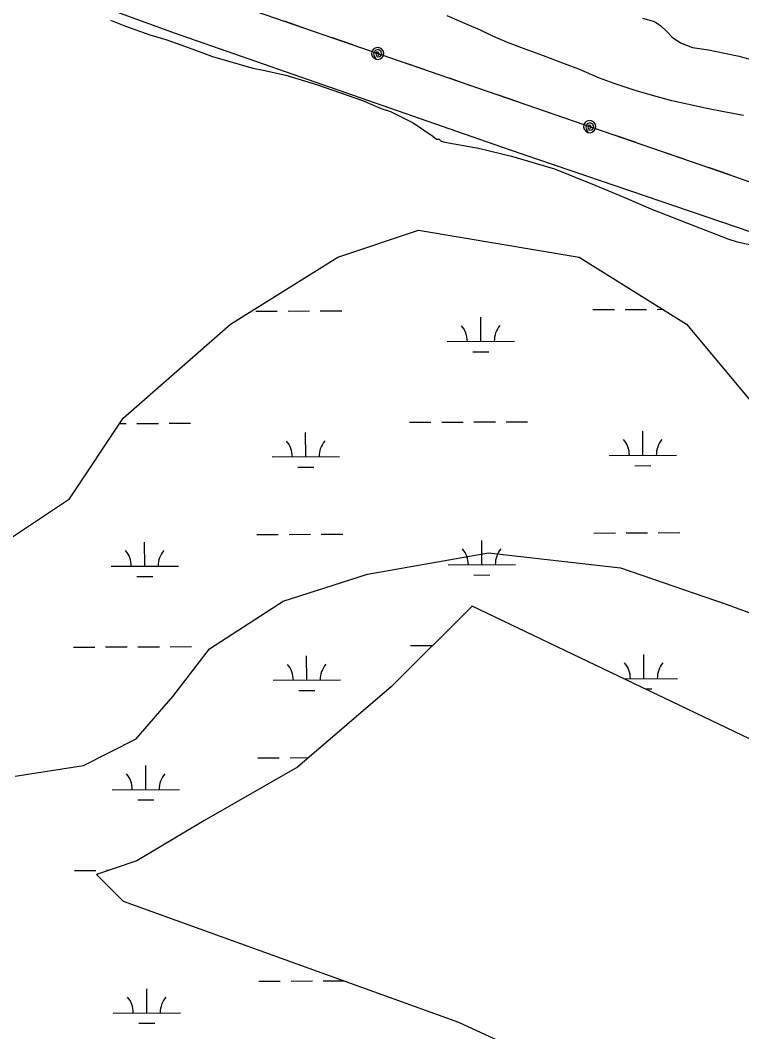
# Model space of a CAD drawing. Extents: x 3424494 to 3462436, y 522220 to 547718.
# Drawn here: x 3434886 to 3435960, y 530887 to 532393 of the extents above; entities that cross this region are included whole.
import ezdxf

# ---------------------------------------------------------------- set-up
doc = ezdxf.new("R2010")
doc.units = 0
for name, color, linetype in [('V-DTCH-CNTR', 7, 'Continuous'), ('V-SITE-VEGE', 7, 'Continuous'), ('V-TOPO-SHOR', 7, 'Continuous'), ('V-UTIL-LINE', 7, 'Continuous'), ('V-WETL-SWMP', 7, 'Continuous')]:
    doc.layers.add(name, color=color, linetype=linetype)

msp = doc.modelspace()

# ---------------------------------------------------------------- linework, layer by layer
at = {"layer": 'V-DTCH-CNTR'}
msp.add_lwpolyline([(3434516.9, 532592.9), (3435115.2, 532374.6), (3435614, 532200.6), (3435996.9, 532070.2), (3436497.3, 531910), (3436642.4, 531859.1), (3436759, 531824.3), (3436832.2, 531795.1), (3436885.1, 531768), (3436930, 531734.6), (3436976.3, 531697.4), (3437018.4, 531667.7), (3437060.6, 531638.5), (3437128.5, 531589.5), (3437324.9, 531466.6), (3437452.3, 531372), (3437748.7, 531178.4), (3437907.8, 531062.5), (3437948.4, 531019.4)], dxfattribs=at)
at = {"layer": 'V-SITE-VEGE'}
for p, q in [((3435020.3, 532393.3), (3435042.6, 532384.6)), ((3435042.6, 532384.6), (3435078.9, 532371.6)), ((3435078.9, 532371.6), (3435104, 532364.2)), ((3435104, 532364.2), (3435131.9, 532354.1)), ((3435131.9, 532354.1), (3435172.3, 532339.5)), ((3435172.3, 532339.5), (3435232.3, 532321.9)), ((3435232.3, 532321.9), (3435247.7, 532318.9)), ((3435247.7, 532318.9), (3435281.2, 532311.5)), ((3435281.2, 532311.5), (3435328.7, 532296.9)), ((3435328.7, 532296.9), (3435395.6, 532273.6)), ((3435395.6, 532273.6), (3435423.5, 532262)), ((3435423.5, 532262), (3435437.4, 532257.6)), ((3435437.4, 532257.6), (3435470.8, 532240.4)), ((3435470.8, 532240.4), (3435500, 532220.4)), ((3435500, 532220.4), (3435505.5, 532216.1)), ((3435505.5, 532216.1), (3435509.7, 532216.1)), ((3435509.7, 532216.1), (3435512.5, 532213.2)), ((3435512.5, 532213.2), (3435518.1, 532211.7)), ((3435518.1, 532211.7), (3435568.4, 532202.7)), ((3435568.4, 532202.7), (3435617.3, 532190.8)), ((3435617.3, 532190.8), (3435681.5, 532171.8)), ((3435681.5, 532171.8), (3435742.8, 532147.2)), ((3435742.8, 532147.2), (3435784.6, 532129.8)), ((3435784.6, 532129.8), (3435825, 532112.5)), ((3435825, 532112.5), (3435879.3, 532090.8)), ((3435879.3, 532090.8), (3435939.3, 532067.6)), ((3435939.3, 532067.6), (3435953.2, 532063.2)), ((3435953.2, 532063.2), (3435981.1, 532057.2))]:
    msp.add_line(p, q, dxfattribs=at)
for points in [[(3435962.7, 532251.2), (3435931.2, 532257.5), (3435910.5, 532261.1), (3435878.7, 532268.1), (3435856.3, 532273.4), (3435824, 532282.4), (3435801.3, 532288.5), (3435770.4, 532299.2), (3435748.6, 532307.2), (3435717.5, 532320.4), (3435696.5, 532328.4), (3435664.8, 532340.2), (3435643, 532348), (3435611.3, 532360), (3435590.6, 532368.9), (3435571.3, 532378.3), (3435551.5, 532387.1), (3435521.7, 532399.7)], [(3435812.4, 532396.2), (3435830.3, 532391.5), (3435839.9, 532384.9), (3435848.8, 532376.3), (3435856.8, 532368.1), (3435868.8, 532359.5), (3435886.8, 532352.7), (3435910.9, 532349.3), (3435934.4, 532344.5), (3435956.4, 532339.8), (3435977.1, 532334)]]:
    msp.add_lwpolyline(points, dxfattribs=at)
at = {"layer": 'V-TOPO-SHOR'}
for points in [[(3435812.4, 532396.2), (3435830.3, 532391.5), (3435839.9, 532384.9), (3435848.8, 532376.3), (3435856.8, 532368.1), (3435868.8, 532359.5), (3435886.8, 532352.7), (3435910.9, 532349.3), (3435934.4, 532344.5), (3435956.4, 532339.8), (3435977.1, 532334)], [(3434878.1, 531267.3), (3434980.1, 531283.4), (3435058.4, 531323), (3435113.1, 531386.1), (3435167.7, 531457), (3435277.3, 531528.2), (3435402.8, 531568), (3435583.2, 531600.2), (3435779.6, 531577.5), (3435936.9, 531523.3), (3436149.2, 531445.7)]]:
    msp.add_lwpolyline(points, dxfattribs=at)
at = {"layer": 'V-UTIL-LINE'}
for points in [[(3432847.1, 533231.1), (3435941.1, 532163.3), (3436709.7, 531892.2), (3437598.7, 531587), (3439729.9, 530854.7), (3442093.9, 530027.1), (3443680.8, 529484.9), (3444459.4, 529224.7), (3445260.4, 528947.6), (3446015.9, 528646.2), (3446827.8, 528878.2), (3448530.5, 529366.4)], [(3435311.2, 532380.7), (3435279.1, 532391.8)], [(3435381.2, 532356.5), (3435349.1, 532367.6)], [(3435418.1, 532343.8), (3435418.9, 532341), (3435420.3, 532342.8), (3435419.5, 532345.4), (3435416.7, 532346.1), (3435415.4, 532342.9), (3435417.4, 532338.7), (3435421.6, 532339.1), (3435424.4, 532343.1), (3435422.6, 532347.3), (3435418.7, 532349.7), (3435414.2, 532348), (3435412.1, 532342.9), (3435415.1, 532335.3), (3435418.6, 532334.8), (3435422, 532335.7), (3435424.8, 532337.8), (3435426.6, 532340.9), (3435427.1, 532344.3), (3435426.2, 532347.7), (3435424, 532350.5), (3435421, 532352.3), (3435417.5, 532352.8), (3435414.1, 532351.9), (3435411.3, 532349.8), (3435409.6, 532346.7), (3435409.1, 532343.3), (3435410, 532339.9), (3435412.1, 532337.1), (3435415.1, 532335.3)], [(3435487.1, 532320), (3435454.9, 532331.1)], [(3435557, 532295.8), (3435524.9, 532306.9)], [(3435627, 532271.7), (3435594.8, 532282.8)], [(3435696.9, 532247.6), (3435664.8, 532258.6)], [(3435733.8, 532234.8), (3435734.6, 532232.1), (3435736.1, 532233.9), (3435735.2, 532236.5), (3435732.4, 532237.1), (3435731.1, 532234), (3435733.1, 532229.7), (3435737.3, 532230.1), (3435740.1, 532234.1), (3435738.3, 532238.3), (3435734.5, 532240.7), (3435730, 532239), (3435727.9, 532233.9), (3435730.9, 532226.3), (3435734.3, 532225.8), (3435737.7, 532226.7), (3435740.5, 532228.9), (3435742.3, 532231.9), (3435742.8, 532235.4), (3435741.9, 532238.8), (3435739.8, 532241.6), (3435736.7, 532243.3), (3435733.3, 532243.8), (3435729.9, 532242.9), (3435727.1, 532240.8), (3435725.3, 532237.8), (3435724.8, 532234.3), (3435725.7, 532230.9), (3435727.8, 532228.1), (3435730.9, 532226.3)], [(3435802.8, 532211), (3435770.7, 532222.1)], [(3435872.8, 532186.9), (3435840.6, 532198)], [(3435942.7, 532162.7), (3435941.1, 532163.3), (3435910.6, 532173.8)]]:
    msp.add_lwpolyline(points, dxfattribs=at)
at = {"layer": 'V-WETL-SWMP'}
for p, q in [((3435358.8, 532040.4), (3435478.7, 532080.4)), ((3435478.7, 532080.4), (3435718.3, 532040.4)), ((3435199, 531940.4), (3435358.8, 532040.4)), ((3435718.3, 532040.4), (3435878.1, 531940.4)), ((3435236.6, 531959.9), (3435268.6, 531960.1)), ((3435284.6, 531960.2), (3435316.6, 531960.3)), ((3435332.6, 531960.4), (3435364.6, 531960.5)), ((3435738.5, 531962.2), (3435770.5, 531962.4)), ((3435786.5, 531962.4), (3435818.5, 531962.6)), ((3435834.5, 531962.6), (3435842.6, 531962.7)), ((3435571.7, 531915), (3435571.5, 531951)), ((3435039.3, 531800.5), (3435199, 531940.4)), ((3435878.1, 531940.4), (3435978, 531820.5)), ((3435521.7, 531914.8), (3435621.7, 531915.2)), ((3435559.7, 531899.5), (3435583.7, 531899.6)), ((3434959.4, 531680.6), (3435039.3, 531800.5)), ((3435033.9, 531792.5), (3435043.5, 531792.6)), ((3435059.5, 531792.6), (3435091.5, 531792.8)), ((3435107.5, 531792.9), (3435139.5, 531793)), ((3435465.4, 531794.5), (3435497.4, 531794.6)), ((3435513.4, 531794.7), (3435545.4, 531794.8)), ((3435561.4, 531794.9), (3435593.4, 531795.1)), ((3435609.4, 531795.1), (3435641.4, 531795.3)), ((3435311, 531743), (3435310.8, 531779)), ((3435812.9, 531745.3), (3435812.7, 531781.3)), ((3435261, 531742.8), (3435361, 531743.3)), ((3435762.9, 531745.1), (3435862.9, 531745.5)), ((3435299.1, 531727.5), (3435323.1, 531727.7)), ((3435801, 531729.8), (3435825, 531729.9)), ((3434779.6, 531560.7), (3434959.4, 531680.6)), ((3435238.1, 531627.3), (3435270.1, 531627.4)), ((3435286.1, 531627.5), (3435318.1, 531627.6)), ((3435334.1, 531627.7), (3435366.1, 531627.8)), ((3435740, 531629.5), (3435772, 531629.7)), ((3435788, 531629.8), (3435820, 531629.9)), ((3435836, 531630), (3435868, 531630.1)), ((3435071.3, 531580.1), (3435071.1, 531616.1)), ((3435573.2, 531582.4), (3435573, 531618.4)), ((3435523.2, 531582.1), (3435623.2, 531582.6)), ((3435021.3, 531579.9), (3435121.3, 531580.3)), ((3435561.2, 531566.9), (3435585.2, 531567)), ((3435059.3, 531564.6), (3435083.3, 531564.7)), ((3435558.6, 531520.7), (3435438.7, 531400.8)), ((3436017.9, 531300.9), (3435558.6, 531520.7)), ((3435061, 531460), (3435093, 531460.1)), ((3435109, 531460.2), (3435141, 531460.3)), ((3435466.9, 531461.8), (3435498.9, 531461.9)), ((3434965, 531459.5), (3434997, 531459.7)), ((3435013, 531459.8), (3435045, 531459.9)), ((3435312.5, 531410.4), (3435312.3, 531446.4)), ((3435814.4, 531412.6), (3435814.2, 531448.6)), ((3435262.5, 531410.1), (3435362.5, 531410.6)), ((3435438.7, 531400.8), (3435298.9, 531280.9)), ((3435784.7, 531412.5), (3435864.4, 531412.9)), ((3435300.6, 531394.9), (3435324.6, 531395)), ((3435816.6, 531397.2), (3435826.5, 531397.2)), ((3435239.6, 531294.6), (3435271.6, 531294.7)), ((3435287.6, 531294.8), (3435315.3, 531294.9)), ((3435072.8, 531247.4), (3435072.6, 531283.4)), ((3435298.9, 531280.9), (3435159.1, 531200.9)), ((3435022.8, 531247.2), (3435122.8, 531247.6)), ((3435060.8, 531231.9), (3435084.8, 531232)), ((3435159.1, 531200.9), (3435059.2, 531141)), ((3435059.2, 531141), (3434999.3, 531121)), ((3434966.5, 531126.9), (3434998.5, 531127)), ((3434999.3, 531121), (3435039.3, 531081)), ((3435014.5, 531127.1), (3435017.7, 531127.1)), ((3435039.3, 531081), (3435538.6, 530901.1)), ((3435074.3, 530914.7), (3435074.1, 530950.7)), ((3435241.1, 530961.9), (3435273.1, 530962.1)), ((3435289.1, 530962.1), (3435321.1, 530962.3)), ((3435337.1, 530962.4), (3435368.2, 530962.5)), ((3435024.3, 530914.5), (3435124.3, 530915)), ((3435062.3, 530899.3), (3435086.3, 530899.4)), ((3435538.6, 530901.1), (3435798.2, 530781.2))]:
    msp.add_line(p, q, dxfattribs=at)
for centre, start, end in [((3435516.4, 531915.2), 359.4865, 41.0302), ((3435626.9, 531915.7), 139.4865, 181.0302), ((3435255.8, 531743.3), 359.4865, 41.0302), ((3435366.2, 531743.8), 139.4865, 181.0302), ((3435757.7, 531745.5), 359.4865, 41.0302), ((3435868.2, 531746), 139.4865, 181.0302), ((3435016, 531580.3), 359.4865, 41.0302), ((3435126.5, 531580.8), 139.4865, 181.0302), ((3435517.9, 531582.6), 359.4865, 41.0302), ((3435628.4, 531583.1), 139.4865, 181.0302), ((3435257.3, 531410.6), 359.4865, 41.0302), ((3435367.7, 531411.1), 139.4865, 181.0302), ((3435759.2, 531412.9), 359.4865, 41.0302), ((3435869.7, 531413.3), 139.4865, 181.0302), ((3435017.5, 531247.6), 359.4865, 41.0302), ((3435128, 531248.1), 139.4865, 181.0302), ((3435019, 530915), 359.4865, 41.0302), ((3435129.5, 530915.5), 139.4865, 181.0302)]:
    msp.add_arc(centre, 35.2, start, end, dxfattribs=at)

doc.saveas('drawing.dxf')
